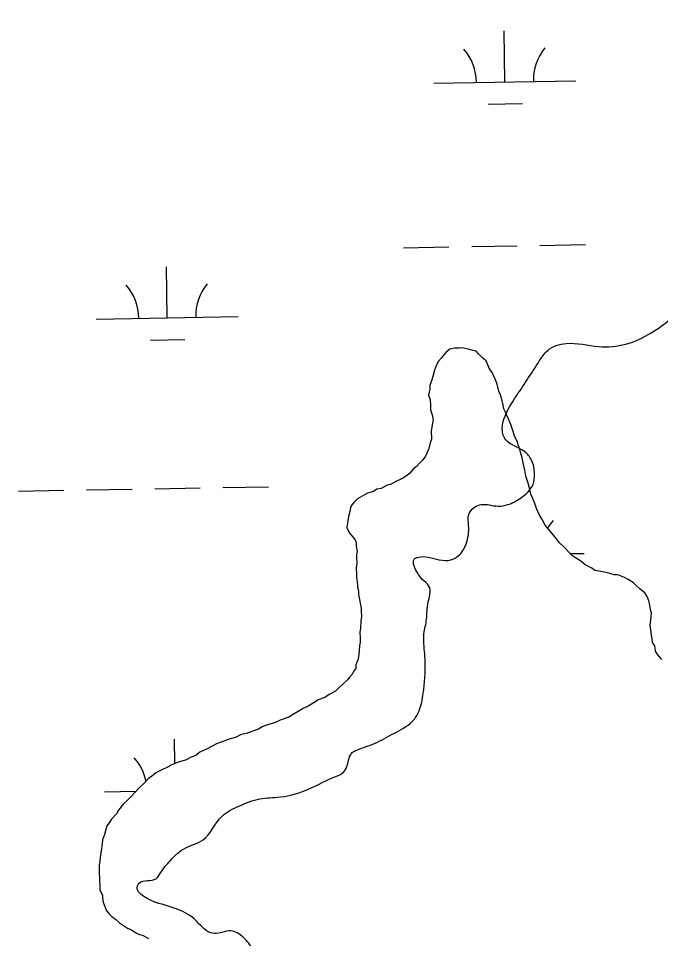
# Model space of a CAD drawing. Extents: x 3892998 to 3931244, y 278583 to 304547.
# Drawn here: x 3921502 to 3921954, y 288130 to 288777 of the extents above; entities that cross this region are included whole.
import ezdxf

# ---------------------------------------------------------------- set-up
doc = ezdxf.new("R2010")
doc.units = 0
doc.layers.add('V-RIVR-EDGE', color=7, linetype='Continuous')
doc.layers.add('V-WETL-SWMP', color=7, linetype='Continuous')

msp = doc.modelspace()

# ---------------------------------------------------------------- linework, layer by layer
at = {"layer": 'V-RIVR-EDGE'}
for points in [[(3921975.26, 288577.89), (3921990.62, 288594.56), (3922005.64, 288613.67), (3922007.04, 288616.8), (3922004.27, 288624.47), (3922003.24, 288630.73), (3922006.04, 288635.95), (3922012.32, 288642.2), (3922017.22, 288651.24), (3922017.23, 288656.11), (3922014.11, 288663.78), (3922006.82, 288670.06), (3921999.88, 288679.82), (3921998.85, 288685.4), (3921999.56, 288690.96), (3922007.6, 288702.43), (3922013.89, 288714.25), (3922012.87, 288722.61), (3922009.76, 288732.02), (3922003.86, 288742.47), (3922000.05, 288747.01), (3921995.53, 288751.54), (3921990.66, 288752.6), (3921983.7, 288753.31), (3921977.44, 288755.77), (3921973.28, 288762.74), (3921971.56, 288771.79), (3921965.68, 288783.99), (3921965.69, 288790.61), (3921965.71, 288798.61), (3921966.09, 288810.1), (3921968.2, 288819.84), (3921968.56, 288825.41), (3921967.53, 288829.59), (3921959.2, 288839.36), (3921958.51, 288843.19), (3921959.22, 288847.01), (3921965.5, 288852.22), (3921972.81, 288852.2), (3921984.29, 288851.48), (3921995.08, 288850.75), (3922002.4, 288852.48), (3922007.28, 288855.95), (3922015.65, 288864.28), (3922019.5, 288871.58), (3922021.94, 288874.01), (3922030.65, 288876.08), (3922041.8, 288879.18), (3922050.17, 288885.08), (3922063.77, 288897.23), (3922078.77, 288907.29), (3922098.29, 288918.03), (3922119.2, 288929.47), (3922128.27, 288935.71), (3922137.69, 288946.13), (3922145.72, 288955.16), (3922148.17, 288962.12), (3922148.89, 288970.82), (3922147.87, 288977.78), (3922146.49, 288983.36), (3922150.34, 288991.35), (3922156.3, 289009.79), (3922159.12, 289025.44), (3922161.59, 289036.93), (3922160.22, 289045.28), (3922155.7, 289050.17), (3922150.84, 289056.1), (3922150.5, 289058.54), (3922150.51, 289062.02), (3922154.35, 289065.84), (3922154.36, 289070.01), (3922154.38, 289076.98), (3922152.66, 289086.03), (3922152, 289101.7), (3922147.86, 289117.02), (3922141.97, 289127.48), (3922133.29, 289137.95), (3922129.14, 289149.79), (3922125.34, 289161.64), (3922114.94, 289178.37), (3922101.42, 289198.94), (3922091.69, 289208.36), (3922080.94, 289223.36), (3922062.88, 289240.46), (3922059.42, 289248.13), (3922053.52, 289256.15), (3922047.97, 289261.73), (3922042.06, 289266.27), (3922034.07, 289274.65), (3922011.52, 289302.55), (3921994.15, 289316.52), (3921983.72, 289323.51), (3921983.73, 289325.94), (3921986.86, 289325.93), (3921987.21, 289328.72), (3921979.93, 289340.22), (3921976.81, 289343.36), (3921972.63, 289344.07), (3921972.63, 289342.68), (3921974.01, 289336.76), (3921972.96, 289335.37), (3921968.44, 289336.77), (3921952.1, 289346.56), (3921933.69, 289361.22), (3921914.23, 289376.24), (3921908.32, 289381.48), (3921903.46, 289383.58), (3921896.84, 289383.25), (3921881.52, 289380.15), (3921868.29, 289380.18), (3921858.55, 289381.6), (3921852.29, 289384.4), (3921826.2, 289394.56), (3921806.04, 289404.7), (3921773.01, 289419.41), (3921742.05, 289429.93), (3921723.95, 289431.02), (3921709.32, 289425.13), (3921693.97, 289412.99), (3921685.94, 289401.87), (3921681.06, 289400.14), (3921677.58, 289402.24), (3921675.85, 289405.37), (3921671.36, 289398.69)], [(3921886.47, 286879.72), (3921892.74, 286877.96), (3921899.34, 286873.42), (3921911.85, 286864.34), (3921918.45, 286861.54), (3921931.34, 286862.55), (3921934.46, 286858.37), (3921940.69, 286844.08), (3921949.01, 286830.48), (3921959.09, 286824.54), (3921966.4, 286825.22), (3921975.46, 286826.59), (3921988.01, 286837.35), (3921993.94, 286839.07), (3921998.8, 286833.84), (3921994.59, 286822.71), (3921992.82, 286808.79), (3921994.53, 286798), (3922003.91, 286789.62), (3922018.52, 286784.71), (3922045.67, 286783.25), (3922063.08, 286787.03), (3922083.32, 286806.48), (3922101.47, 286826.97), (3922108.79, 286831.48), (3922117.84, 286830.06), (3922132.09, 286822.72), (3922144.94, 286810.85), (3922148.76, 286806.32), (3922147.69, 286794.83), (3922142.07, 286773.26), (3922131.9, 286743.7), (3922121.05, 286721.45), (3922116.11, 286693.26), (3922114.69, 286681.08), (3922110.5, 286676.57), (3922100.74, 286671.02), (3922089.95, 286673.49), (3922088.92, 286678.36), (3922089.29, 286687.41), (3922086.17, 286692.29), (3922082.34, 286692.3), (3922070.16, 286691.99), (3922052.39, 286687.85), (3922042.66, 286692.75), (3922035.37, 286702.51), (3922030.5, 286704.62), (3922023.89, 286703.94), (3922010.99, 286695.61), (3922004.71, 286690.06), (3922001.56, 286683.8), (3922001.9, 286679.62), (3922003.62, 286671.96), (3922003.6, 286666.39), (3921999.42, 286663.62), (3921983.05, 286660.52), (3921960.07, 286658.84), (3921948.58, 286655.04), (3921937.44, 286654.72), (3921929.09, 286656.83), (3921922.82, 286655.1), (3921919.67, 286650.24), (3921916.49, 286630.05), (3921915.08, 286622.75), (3921911.59, 286617.88), (3921905.66, 286615.11), (3921880.94, 286614.13), (3921853.1, 286614.55), (3921831.51, 286613.9), (3921817.58, 286611.5), (3921803.99, 286603.88), (3921792.12, 286592.07), (3921784.79, 286584.43), (3921777.83, 286583.06), (3921769.49, 286588.65), (3921758.04, 286605.73), (3921752.15, 286614.45), (3921746.94, 286619.33), (3921738.6, 286627.36), (3921736.53, 286632.24), (3921736.54, 286637.81), (3921738.64, 286640.94), (3921751.54, 286650.65), (3921758.87, 286659.69), (3921770.42, 286685.07), (3921772.88, 286692.37), (3921772.89, 286696.9), (3921766.31, 286710.14), (3921759.72, 286721.99), (3921758.7, 286729.31), (3921759.41, 286734.53), (3921763.94, 286738), (3921777.54, 286747.71), (3921781.73, 286753.27), (3921785.23, 286760.92), (3921787.35, 286773.79), (3921787.76, 286799.55), (3921787.78, 286808.25), (3921785.73, 286820.44), (3921785.75, 286828.8), (3921790.3, 286838.88), (3921793.79, 286844.44), (3921793.81, 286852.8), (3921788.96, 286860.12), (3921777.48, 286866.41), (3921775.75, 286869.55), (3921776.11, 286875.12), (3921784.16, 286892.5), (3921788.03, 286907.46), (3921788.05, 286917.21), (3921785.3, 286930.79), (3921779.8, 286956.91), (3921775.67, 286977.11), (3921771.9, 287001.14), (3921767.09, 287025.52), (3921761.56, 287043.64), (3921751.52, 287065.24), (3921738.71, 287093.82), (3921727.29, 287121.35), (3921714.48, 287147.14), (3921709.29, 287163.16), (3921704.81, 287179.88), (3921704.82, 287185.11), (3921705.88, 287191.72), (3921716.7, 287200.39), (3921733.45, 287217.41), (3921739.74, 287229.92), (3921741.88, 287247.67), (3921748.21, 287273.76), (3921754.54, 287302.29), (3921763.63, 287317.94), (3921771.32, 287327.66), (3921779.34, 287333.56), (3921791.53, 287339.1), (3921808.6, 287344.98), (3921826.72, 287350.85), (3921837.53, 287358.83), (3921842.43, 287367.87), (3921844.89, 287377.96), (3921847.73, 287399.88), (3921848.85, 287429.81), (3921849.24, 287448.96), (3921851.72, 287465.66), (3921860.12, 287485.13), (3921873.39, 287499.72), (3921886.3, 287513.96), (3921891.55, 287526.13), (3921896.13, 287547.36), (3921894.78, 287562.33), (3921883.71, 287591.6), (3921879.91, 287602.05), (3921878.9, 287616.32), (3921877.53, 287628.16), (3921872.7, 287644.53), (3921864.38, 287657.43), (3921842.48, 287672.11), (3921830.32, 287680.15), (3921798.7, 287701.81), (3921784.44, 287707.41), (3921767.04, 287712.33), (3921755.55, 287710.27), (3921748.23, 287705.06), (3921744.39, 287702.98), (3921736.75, 287706.48), (3921713.78, 287711.76), (3921703.7, 287717.01), (3921686.65, 287719.84), (3921668.56, 287722.67), (3921666.48, 287725.46), (3921667.18, 287729.28), (3921683.2, 287733.42), (3921689.13, 287736.54), (3921689.49, 287740.37), (3921685.7, 287757.43), (3921685.37, 287766.48), (3921689.57, 287774.13), (3921698.29, 287782.47), (3921699.01, 287789.08), (3921697.98, 287794.65), (3921693.47, 287803.36), (3921690.02, 287814.86), (3921683.83, 287845.16), (3921685.26, 287861.17), (3921690.89, 287885.52), (3921699.99, 287907.08), (3921716.76, 287928.27), (3921728.98, 287943.56), (3921732.13, 287951.56), (3921734.24, 287959.91), (3921735.34, 287981.49), (3921732.64, 288019.09), (3921721.92, 288044.18), (3921715.33, 288056.38), (3921704.91, 288064.41), (3921694.13, 288070.7), (3921690.31, 288074.2), (3921689.29, 288082.2), (3921687.93, 288094.39), (3921680.64, 288105.2), (3921666.76, 288122.99), (3921659.13, 288131.71), (3921650.43, 288135.21), (3921643.12, 288133.49), (3921637.2, 288133.85), (3921631.64, 288137.69), (3921625.74, 288143.63), (3921612.53, 288150.97), (3921590.27, 288159.38), (3921586.8, 288162.52), (3921585.76, 288164.61), (3921587.16, 288168.79), (3921599, 288171.89), (3921602.15, 288176.06), (3921609.13, 288184.74), (3921618.2, 288192.73), (3921632.14, 288199.31), (3921645.41, 288215.98), (3921657.26, 288222.92), (3921671.9, 288228.1), (3921686.52, 288229.46), (3921707.07, 288235.33), (3921724.85, 288243.64), (3921731.12, 288247.1), (3921733.57, 288251.62), (3921737.07, 288260.66), (3921740.21, 288262.4), (3921753.1, 288267.24), (3921766.35, 288274.17), (3921779.25, 288282.49), (3921784.14, 288290.13), (3921786.95, 288302.31), (3921788.4, 288324.59), (3921787.39, 288339.21), (3921787.4, 288343.04), (3921789.17, 288353.13), (3921790.24, 288364.96), (3921790.97, 288377.84), (3921786.11, 288382.73), (3921782.29, 288388.3), (3921780.22, 288393.18), (3921780.57, 288396.66), (3921783.01, 288398.05), (3921798.32, 288396.27), (3921806.33, 288396.25), (3921811.56, 288399.02), (3921817.15, 288407.36), (3921818.92, 288420.59), (3921818.94, 288427.55), (3921823.13, 288433.46), (3921827.66, 288435.19), (3921839.84, 288434.11), (3921846.46, 288435.14), (3921855.87, 288439.99), (3921864.25, 288449.37), (3921865.31, 288456.68), (3921863.25, 288466.43), (3921858.39, 288472.36), (3921845.18, 288480.74), (3921843.1, 288484.58), (3921843.12, 288492.93), (3921851.52, 288509.97), (3921868.64, 288536.03), (3921874.58, 288543.68), (3921887.47, 288548.52), (3921910.44, 288546.37), (3921929.59, 288548.07), (3921947.36, 288556.03), (3921975.26, 288577.89)]]:
    msp.add_spline(points, degree=3, dxfattribs=at)
at = {"layer": 'V-WETL-SWMP'}
for p, q in [((3921844.48, 288732.61), (3921843.86, 288768.6)), ((3921794.49, 288731.74), (3921894.48, 288733.47)), ((3921832.75, 288716.97), (3921856.75, 288717.39)), ((3921773.08, 288615.92), (3921805.08, 288616.47)), ((3921821.08, 288616.75), (3921853.07, 288617.31)), ((3921869.07, 288617.58), (3921901.07, 288618.14)), ((3921606.85, 288566.61), (3921606.23, 288602.6)), ((3921556.86, 288565.74), (3921656.84, 288567.47)), ((3921595.12, 288550.97), (3921619.11, 288551.39)), ((3921802.64, 288541.93), (3921799.68, 288538.23)), ((3921805.64, 288544.61), (3921802.64, 288541.93)), ((3921809.23, 288545.25), (3921805.64, 288544.61)), ((3921812.31, 288545.36), (3921809.23, 288545.25)), ((3921814.37, 288545.43), (3921812.31, 288545.36)), ((3921818.52, 288544.54), (3921814.37, 288545.43)), ((3921822.16, 288543.63), (3921818.52, 288544.54)), ((3921824.24, 288543.19), (3921822.16, 288543.63)), ((3921825.85, 288541.18), (3921824.24, 288543.19)), ((3921829.05, 288538.2), (3921825.85, 288541.18)), ((3921797.69, 288536.1), (3921796.23, 288533.47)), ((3921799.68, 288538.23), (3921797.69, 288536.1)), ((3921831.18, 288536.22), (3921829.05, 288538.2)), ((3921833.41, 288531.14), (3921831.18, 288536.22)), ((3921794.81, 288529.82), (3921793.91, 288526.18)), ((3921796.23, 288533.47), (3921794.81, 288529.82)), ((3921835.58, 288528.12), (3921833.41, 288531.14)), ((3921837.81, 288523.04), (3921835.58, 288528.12)), ((3921792.98, 288523.05), (3921791.58, 288518.88)), ((3921793.91, 288526.18), (3921792.98, 288523.05)), ((3921838.95, 288519.99), (3921837.81, 288523.04)), ((3921791.67, 288516.31), (3921790.78, 288512.16)), ((3921791.58, 288518.88), (3921791.67, 288516.31)), ((3921840.15, 288514.88), (3921838.95, 288519.99)), ((3921841.27, 288512.34), (3921840.15, 288514.88)), ((3921790.78, 288512.16), (3921791.91, 288509.1)), ((3921791.91, 288509.1), (3921792.06, 288504.99)), ((3921842.44, 288508.26), (3921841.27, 288512.34)), ((3921843.03, 288506.22), (3921842.44, 288508.26)), ((3921792.06, 288504.99), (3921792.16, 288501.9)), ((3921792.16, 288501.9), (3921793.31, 288498.33)), ((3921843.67, 288502.63), (3921843.03, 288506.22)), ((3921844.78, 288500.1), (3921843.67, 288502.63)), ((3921793.31, 288498.33), (3921793.95, 288494.74)), ((3921846.45, 288496.54), (3921844.78, 288500.1)), ((3921848.69, 288491.47), (3921846.45, 288496.54)), ((3921793.1, 288489.56), (3921792.67, 288486.97)), ((3921793.51, 288492.67), (3921793.1, 288489.56)), ((3921793.95, 288494.74), (3921793.51, 288492.67)), ((3921849.84, 288487.9), (3921848.69, 288491.47)), ((3921792.67, 288486.97), (3921792.87, 288481.31)), ((3921851.56, 288482.81), (3921849.84, 288487.9)), ((3921853.23, 288479.26), (3921851.56, 288482.81)), ((3921791.93, 288478.7), (3921791.04, 288474.55)), ((3921792.87, 288481.31), (3921791.93, 288478.7)), ((3921853.81, 288477.22), (3921853.23, 288479.26)), ((3921854.95, 288474.16), (3921853.81, 288477.22)), ((3921788.64, 288469.31), (3921786.67, 288466.67)), ((3921789.6, 288471.41), (3921788.64, 288469.31)), ((3921791.04, 288474.55), (3921789.6, 288471.41)), ((3921855.53, 288472.12), (3921854.95, 288474.16)), ((3921856.7, 288468.04), (3921855.53, 288472.12)), ((3921784.68, 288464.54), (3921782.2, 288461.88)), ((3921786.67, 288466.67), (3921784.68, 288464.54)), ((3921857.34, 288464.46), (3921856.7, 288468.04)), ((3921858.55, 288459.34), (3921857.34, 288464.46)), ((3921777.21, 288457.07), (3921775.2, 288455.46)), ((3921780.19, 288460.26), (3921777.21, 288457.07)), ((3921782.2, 288461.88), (3921780.19, 288460.26)), ((3921859.2, 288455.24), (3921858.55, 288459.34)), ((3921768.12, 288451.6), (3921764.07, 288449.4)), ((3921770.66, 288452.72), (3921768.12, 288451.6)), ((3921772.68, 288453.82), (3921770.66, 288452.72)), ((3921775.2, 288455.46), (3921772.68, 288453.82)), ((3921860.92, 288450.15), (3921859.2, 288455.24)), ((3921861.53, 288447.59), (3921860.92, 288450.15)), ((3921502.1, 288444.7), (3921534.09, 288445.26)), ((3921550.09, 288445.54), (3921582.09, 288446.09)), ((3921598.08, 288446.37), (3921630.08, 288446.92)), ((3921646.08, 288447.2), (3921678.07, 288447.75)), ((3921751.88, 288444.35), (3921747.8, 288443.18)), ((3921754.4, 288445.98), (3921751.88, 288444.35)), ((3921757.47, 288446.6), (3921754.4, 288445.98)), ((3921761.52, 288448.8), (3921757.47, 288446.6)), ((3921764.07, 288449.4), (3921761.52, 288448.8)), ((3921862.73, 288442.48), (3921861.53, 288447.59)), ((3921740.72, 288439.33), (3921738.23, 288436.67)), ((3921745.77, 288442.08), (3921740.72, 288439.33)), ((3921747.8, 288443.18), (3921745.77, 288442.08)), ((3921863.85, 288439.94), (3921862.73, 288442.48)), ((3921865.54, 288435.88), (3921863.85, 288439.94)), ((3921735.78, 288432.98), (3921735.35, 288430.38)), ((3921736.74, 288435.07), (3921735.78, 288432.98)), ((3921738.23, 288436.67), (3921736.74, 288435.07)), ((3921866.69, 288432.31), (3921865.54, 288435.88)), ((3921868.91, 288427.75), (3921866.69, 288432.31)), ((3921734.45, 288426.75), (3921734.04, 288423.64)), ((3921735.35, 288430.38), (3921734.45, 288426.75)), ((3921870.54, 288425.23), (3921868.91, 288427.75)), ((3921872.76, 288420.67), (3921870.54, 288425.23)), ((3921734.04, 288423.64), (3921733.17, 288418.97)), ((3921733.17, 288418.97), (3921734.27, 288416.95)), ((3921875.44, 288417.67), (3921872.76, 288420.67)), ((3921877.58, 288415.16), (3921875.44, 288417.67)), ((3921734.27, 288416.95), (3921735.37, 288414.93)), ((3921735.37, 288414.93), (3921736.98, 288412.92)), ((3921736.98, 288412.92), (3921739.13, 288410.42)), ((3921880.81, 288411.15), (3921877.58, 288415.16)), ((3921882.98, 288408.14), (3921880.81, 288411.15)), ((3921739.13, 288410.42), (3921739.72, 288408.38)), ((3921739.72, 288408.38), (3921739.8, 288405.8)), ((3921739.8, 288405.8), (3921740.44, 288402.22)), ((3921886.17, 288405.15), (3921882.98, 288408.14)), ((3921889.91, 288401.16), (3921886.17, 288405.15)), ((3921740.44, 288402.22), (3921740, 288400.14)), ((3921740, 288400.14), (3921740.07, 288398.08)), ((3921740.07, 288398.08), (3921740.21, 288393.97)), ((3921892.04, 288399.17), (3921889.91, 288401.16)), ((3921890.43, 288400.68), (3921900.23, 288400.85)), ((3921894.16, 288397.7), (3921892.04, 288399.17)), ((3921740.21, 288393.97), (3921739.82, 288390.35)), ((3921897.85, 288395.25), (3921894.16, 288397.7)), ((3921901.02, 288392.78), (3921897.85, 288395.25)), ((3921905.74, 288390.37), (3921901.02, 288392.78)), ((3921739.82, 288390.35), (3921739.96, 288386.23)), ((3921739.96, 288386.23), (3921740.03, 288384.17)), ((3921907.85, 288388.89), (3921905.74, 288390.37)), ((3921912.01, 288388), (3921907.85, 288388.89)), ((3921914.6, 288387.58), (3921912.01, 288388)), ((3921918.24, 288386.67), (3921914.6, 288387.58)), ((3921921.36, 288385.75), (3921918.24, 288386.67)), ((3921923.93, 288385.84), (3921921.36, 288385.75)), ((3921928.64, 288383.94), (3921923.93, 288385.84)), ((3921740.03, 288384.17), (3921740.72, 288379.04)), ((3921740.72, 288379.04), (3921740.79, 288376.98)), ((3921931.26, 288382.48), (3921928.64, 288383.94)), ((3921934.95, 288380.03), (3921931.26, 288382.48)), ((3921937.08, 288378.04), (3921934.95, 288380.03)), ((3921740.79, 288376.98), (3921741.4, 288374.42)), ((3921741.4, 288374.42), (3921741.48, 288371.85)), ((3921939.75, 288375.56), (3921937.08, 288378.04)), ((3921942.92, 288373.09), (3921939.75, 288375.56)), ((3921944.55, 288370.57), (3921942.92, 288373.09)), ((3921741.48, 288371.85), (3921742.12, 288368.27)), ((3921742.12, 288368.27), (3921742.72, 288365.71)), ((3921742.72, 288365.71), (3921743.36, 288362.12)), ((3921945.69, 288367.52), (3921944.55, 288370.57)), ((3921946.27, 288365.47), (3921945.69, 288367.52)), ((3921743.36, 288362.12), (3921743.43, 288360.07)), ((3921743.43, 288360.07), (3921743.56, 288356.46)), ((3921946.93, 288361.37), (3921946.27, 288365.47)), ((3921947.53, 288358.82), (3921946.93, 288361.37)), ((3921743.15, 288353.36), (3921742.81, 288348.19)), ((3921743.56, 288356.46), (3921743.15, 288353.36)), ((3921946.8, 288350.03), (3921947.18, 288354.17)), ((3921947.18, 288354.17), (3921947.53, 288358.82)), ((3921742.81, 288348.19), (3921742.4, 288345.09)), ((3921947.48, 288345.42), (3921946.8, 288350.03)), ((3921742.4, 288345.09), (3921742.52, 288341.48)), ((3921742.52, 288341.48), (3921742.63, 288338.4)), ((3921947.55, 288343.36), (3921947.48, 288345.42)), ((3921948.15, 288340.8), (3921947.55, 288343.36)), ((3921948.24, 288338.23), (3921948.15, 288340.8)), ((3921742.2, 288335.81), (3921741.81, 288332.18)), ((3921742.63, 288338.4), (3921742.2, 288335.81)), ((3921949.87, 288335.71), (3921948.24, 288338.23)), ((3921950.51, 288332.13), (3921949.87, 288335.71)), ((3921741.44, 288328.05), (3921741, 288325.97)), ((3921741.81, 288332.18), (3921741.44, 288328.05)), ((3921951.61, 288330.1), (3921950.51, 288332.13)), ((3921953.22, 288328.1), (3921951.61, 288330.1)), ((3921954.84, 288326.09), (3921953.22, 288328.1)), ((3921741, 288325.97), (3921739.57, 288322.32)), ((3921739.57, 288322.32), (3921739.66, 288319.74)), ((3921735.22, 288313.92), (3921733.75, 288311.81)), ((3921737.21, 288316.05), (3921735.22, 288313.92)), ((3921738.17, 288318.15), (3921737.21, 288316.05)), ((3921739.66, 288319.74), (3921738.17, 288318.15)), ((3921730.25, 288308.6), (3921727.75, 288306.45)), ((3921733.75, 288311.81), (3921730.25, 288308.6)), ((3921720.7, 288301.57), (3921717.69, 288299.41)), ((3921725.27, 288303.79), (3921720.7, 288301.57)), ((3921727.75, 288306.45), (3921725.27, 288303.79)), ((3921710.59, 288296.07), (3921706.04, 288293.34)), ((3921713.11, 288297.71), (3921710.59, 288296.07)), ((3921717.69, 288299.41), (3921713.11, 288297.71)), ((3921698.96, 288289.49), (3921694.91, 288287.29)), ((3921702.49, 288291.67), (3921698.96, 288289.49)), ((3921706.04, 288293.34), (3921702.49, 288291.67)), ((3921682.22, 288281.7), (3921676.61, 288279.97)), ((3921686.29, 288283.39), (3921682.22, 288281.7)), ((3921692.39, 288285.66), (3921686.29, 288283.39)), ((3921694.91, 288287.29), (3921692.39, 288285.66)), ((3921666.46, 288275.5), (3921663.41, 288274.36)), ((3921671.04, 288277.2), (3921666.46, 288275.5)), ((3921673.56, 288278.83), (3921671.04, 288277.2)), ((3921676.61, 288279.97), (3921673.56, 288278.83)), ((3921612.28, 288252.89), (3921611.98, 288269.98)), ((3921646.6, 288268.63), (3921641.51, 288266.91)), ((3921649.65, 288269.77), (3921646.6, 288268.63)), ((3921655.26, 288271.5), (3921649.65, 288269.77)), ((3921658.3, 288273.15), (3921655.26, 288271.5)), ((3921663.41, 288274.36), (3921658.3, 288273.15)), ((3921635.44, 288263.61), (3921631.89, 288261.94)), ((3921638.47, 288265.26), (3921635.44, 288263.61)), ((3921641.51, 288266.91), (3921638.47, 288265.26)), ((3921623.79, 288257.54), (3921619.75, 288255.34)), ((3921626.85, 288258.68), (3921623.79, 288257.54)), ((3921629.86, 288260.84), (3921626.85, 288258.68)), ((3921631.89, 288261.94), (3921629.86, 288260.84)), ((3921607.04, 288250.27), (3921602.97, 288248.58)), ((3921610.07, 288251.92), (3921607.04, 288250.27)), ((3921615.15, 288254.16), (3921610.07, 288251.92)), ((3921619.75, 288255.34), (3921615.15, 288254.16)), ((3921596.92, 288244.77), (3921593.4, 288242.07)), ((3921598.93, 288246.39), (3921596.92, 288244.77)), ((3921602.97, 288248.58), (3921598.93, 288246.39)), ((3921590.92, 288239.41), (3921586.93, 288235.67)), ((3921593.4, 288242.07), (3921590.92, 288239.41)), ((3921562.61, 288233.12), (3921584.9, 288233.5)), ((3921584.44, 288233.01), (3921580.96, 288229.28)), ((3921586.93, 288235.67), (3921584.44, 288233.01)), ((3921575.97, 288224.47), (3921572.51, 288220.23)), ((3921578.48, 288226.62), (3921575.97, 288224.47)), ((3921580.96, 288229.28), (3921578.48, 288226.62)), ((3921571.06, 288217.6), (3921567.58, 288213.88)), ((3921572.51, 288220.23), (3921571.06, 288217.6)), ((3921566.1, 288211.77), (3921564.15, 288208.61)), ((3921567.58, 288213.88), (3921566.1, 288211.77)), ((3921563.71, 288206.53), (3921562.8, 288202.89)), ((3921564.15, 288208.61), (3921563.71, 288206.53)), ((3921561.38, 288199.24), (3921560.95, 288196.64)), ((3921562.8, 288202.89), (3921561.38, 288199.24)), ((3921560.56, 288193.02), (3921560.14, 288190.43)), ((3921560.95, 288196.64), (3921560.56, 288193.02)), ((3921559.74, 288186.81), (3921559.32, 288184.22)), ((3921560.14, 288190.43), (3921559.74, 288186.81)), ((3921559.32, 288184.22), (3921558.91, 288181.12)), ((3921558.91, 288181.12), (3921559.05, 288177)), ((3921559.05, 288177), (3921559.24, 288171.34)), ((3921559.24, 288171.34), (3921559.42, 288166.19)), ((3921559.42, 288166.19), (3921559.49, 288164.13)), ((3921559.49, 288164.13), (3921561.18, 288160.07)), ((3921561.18, 288160.07), (3921561.25, 288158.01)), ((3921561.25, 288158.01), (3921561.85, 288155.45)), ((3921561.85, 288155.45), (3921562.43, 288153.41)), ((3921562.43, 288153.41), (3921564.12, 288149.35)), ((3921564.12, 288149.35), (3921565.73, 288147.34)), ((3921565.73, 288147.34), (3921567.86, 288145.35)), ((3921567.86, 288145.35), (3921570.51, 288143.38)), ((3921570.51, 288143.38), (3921573.17, 288140.9)), ((3921573.17, 288140.9), (3921576.86, 288138.45)), ((3921576.86, 288138.45), (3921578.97, 288136.97)), ((3921578.97, 288136.97), (3921581.58, 288136.03)), ((3921581.58, 288136.03), (3921585.27, 288133.58)), ((3921585.27, 288133.58), (3921587.37, 288132.62)), ((3921587.37, 288132.62), (3921589.44, 288132.18)), ((3921589.44, 288132.18), (3921593.65, 288129.75))]:
    msp.add_line(p, q, dxfattribs=at)
for centre, start, end in [((3921789.24, 288732.12), 0.21988, 41.76354), ((3921899.71, 288734.04), 140.21988, 181.76354), ((3921551.61, 288566.13), 0.21988, 41.76354), ((3921662.08, 288568.04), 140.21988, 181.76354), ((3921905.47, 288401.41), 140.21988, 150.93374), ((3921557.36, 288233.5), 11.41499, 41.76354)]:
    msp.add_arc(centre, 35.25, start, end, dxfattribs=at)

doc.saveas('drawing.dxf')
